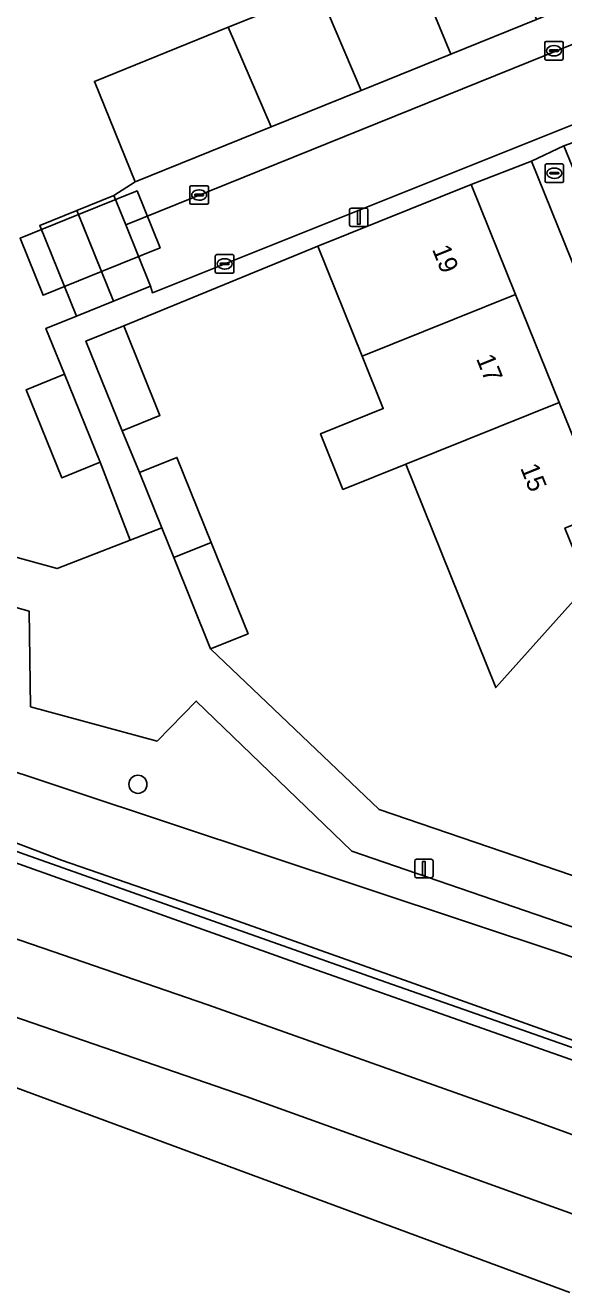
# Model space of a CAD drawing. Extents: x 162989 to 165008, y 383432 to 384338.
# Drawn here: x 163800.1 to 163829.2, y 383839.9 to 383908.1 of the extents above; entities that cross this region are included whole.
import ezdxf

# ---------------------------------------------------------------- set-up
doc = ezdxf.new("R2010")
doc.units = 0
for name, color, linetype in [('IMGEO_Boom', 7, 'Continuous'), ('IMGEO_Brandkraan', 7, 'Continuous'), ('IMGEO_Erf', 7, 'Continuous'), ('IMGEO_Geluidsscherm', 7, 'Continuous'), ('IMGEO_Groenvoorziening', 7, 'Continuous'), ('IMGEO_Kolk', 7, 'Continuous'), ('IMGEO_Lichtmast', 7, 'Continuous'), ('IMGEO_Muur', 7, 'Continuous'), ('IMGEO_Pand', 7, 'Continuous'), ('IMGEO_Pand_nummerreeks', 7, 'Continuous'), ('IMGEO_Pand_vergunning_verleend', 7, 'Continuous'), ('IMGEO_Rijbaan_lokaal_open', 7, 'Continuous'), ('IMGEO_Spoor', 7, 'Continuous'), ('IMGEO_Spoorbaan_halfverhard', 7, 'Continuous'), ('IMGEO_Terreindeel_gesloten', 7, 'Continuous'), ('IMGEO_Voetpad_open', 7, 'Continuous')]:
    doc.layers.add(name, color=color, linetype=linetype)

msp = doc.modelspace()

# ---------------------------------------------------------------- linework, layer by layer
at = {"layer": 'IMGEO_Boom'}
msp.add_circle((163806.177, 383867.07), 0.489, dxfattribs=at)
at = {"layer": 'IMGEO_Brandkraan'}
for p, q in [((163828.164, 383899.672), (163828.164, 383900.524)), ((163828.239, 383900.598), (163829.091, 383900.598)), ((163828.652, 383900.378), (163828.677, 383900.378)), ((163829.165, 383900.524), (163829.165, 383899.672)), ((163829.091, 383899.598), (163828.239, 383899.598)), ((163828.423, 383900.092), (163828.423, 383900.104)), ((163828.861, 383900.055), (163828.463, 383900.055)), ((163828.466, 383900.141), (163828.864, 383900.141)), ((163828.675, 383899.818), (163828.65, 383899.818)), ((163828.907, 383900.104), (163828.907, 383900.092))]:
    msp.add_line(p, q, dxfattribs=at)
for points in [[(163828.164, 383899.672), (163828.164, 383900.524)], [(163828.239, 383900.598), (163829.091, 383900.598)], [(163829.165, 383900.524), (163829.165, 383899.672)], [(163829.091, 383899.598), (163828.239, 383899.598)]]:
    msp.add_lwpolyline(points, dxfattribs=at)
for centre, radius, start, end in [((163828.241, 383900.522), 0.0765, 91.55205, 178.44795), ((163828.241, 383900.522), 0.0765, 91.55205, 178.44795), ((163829.089, 383900.522), 0.0765, 1.55205, 88.44795), ((163829.089, 383900.522), 0.0765, 1.55205, 88.44795), ((163828.241, 383899.674), 0.0765, 181.55205, 268.44795), ((163828.241, 383899.674), 0.0765, 181.55205, 268.44795), ((163828.463, 383900.101), 0.0403, 85.87752, 175.75265), ((163828.46, 383900.091), 0.0366, 178.93798, 274.71019), ((163828.864, 383900.098), 0.043, 264.86636, 352.45326), ((163828.868, 383900.103), 0.0386, 1.73085, 96.63898), ((163829.089, 383899.674), 0.0765, 271.55205, 358.44795), ((163829.089, 383899.674), 0.0765, 271.55205, 358.44795)]:
    msp.add_arc(centre, radius, start, end, dxfattribs=at)
for centre, major_axis, ratio, start_param, end_param in [((163828.651, 383900.098), (-0.387, 0.002), 0.722429, 4.712389, 7.853982), ((163828.676, 383900.098), (-0.39, 0.002), 0.717154, 1.570796, 4.712389)]:
    msp.add_ellipse(centre, major_axis=major_axis, ratio=ratio, start_param=start_param, end_param=end_param, dxfattribs=at)
at = {"layer": 'IMGEO_Erf'}
for points in [[(163785.406, 383883.235), (163801.81, 383878.728), (163805.759, 383880.271), (163804.132, 383884.476), (163802.059, 383883.64), (163800.142, 383888.396), (163802.216, 383889.232), (163801.21, 383891.706), (163802.861, 383892.369), (163800.878, 383897.272), (163802.88, 383898.082), (163804.877, 383898.889), (163806.022, 383899.63), (163803.827, 383905.057), (163811.057, 383907.981), (163815.946, 383909.958)], [(163833.538, 383885.634), (163827.443, 383900.756), (163824.175, 383899.488), (163826.574, 383893.537), (163828.922, 383887.712), (163830.072, 383884.858)], [(163830.469, 383877.859), (163825.507, 383872.301), (163820.641, 383884.375), (163817.252, 383883.01), (163816.043, 383886.012), (163819.431, 383887.377), (163818.293, 383890.201), (163815.895, 383896.151), (163805.407, 383891.848), (163807.36, 383887.003), (163805.318, 383886.18), (163806.261, 383883.922), (163808.285, 383884.737), (163810.137, 383880.142), (163812.126, 383875.209), (163810.102, 383874.393), (163819.215, 383865.709), (163829.594, 383862.154)]]:
    msp.add_lwpolyline(points, dxfattribs=at)
at = {"layer": 'IMGEO_Geluidsscherm'}
msp.add_lwpolyline([(163774.047, 383875.395), (163781.725, 383872.709), (163782.123, 383872.57), (163783.249, 383869.744), (163787.974, 383868.232), (163797.39, 383864.741), (163802.042, 383862.977), (163811.536, 383859.691), (163820.834, 383856.399), (163836.515, 383850.787), (163850.738, 383845.96), (163855.441, 383844.22), (163861.228, 383841.814), (163878.606, 383834.878)], dxfattribs=at)
at = {"layer": 'IMGEO_Groenvoorziening'}
for points in [[(163898.475, 383851.785), (163861.538, 383848.404), (163817.731, 383863.45), (163809.329, 383871.571), (163807.224, 383869.407), (163800.379, 383871.261), (163800.304, 383876.419), (163784.839, 383880.72), (163775.646, 383884.905), (163773.428, 383885.914), (163771.806, 383885.68), (163763.327, 383883.882), (163761.67, 383880.294), (163761.318, 383879.505), (163762.901, 383879.022), (163763.142, 383879.783), (163770.57, 383877.207), (163786.519, 383872.073), (163829.229, 383857.865), (163846.299, 383851.794), (163880.237, 383839.724)], [(163880.237, 383839.724), (163846.299, 383851.794), (163829.229, 383857.865), (163786.519, 383872.073), (163770.57, 383877.207), (163763.142, 383879.783), (163762.901, 383879.022), (163775.421, 383875.198), (163781.885, 383873.168), (163781.725, 383872.709), (163782.123, 383872.57), (163782.214, 383872.341), (163783.249, 383869.744), (163787.974, 383868.232), (163797.39, 383864.741), (163802.042, 383862.977), (163811.536, 383859.691), (163820.834, 383856.399), (163836.515, 383850.787), (163850.738, 383845.96), (163855.441, 383844.22), (163861.228, 383841.814), (163878.606, 383834.878)]]:
    msp.add_lwpolyline(points, dxfattribs=at)
at = {"layer": 'IMGEO_Kolk'}
for p, q in [((163828.147, 383906.288), (163828.147, 383907.14)), ((163828.222, 383907.214), (163829.074, 383907.214)), ((163829.148, 383907.14), (163829.148, 383906.288)), ((163828.406, 383906.708), (163828.406, 383906.72)), ((163828.844, 383906.671), (163828.446, 383906.671)), ((163828.449, 383906.757), (163828.847, 383906.757)), ((163828.658, 383906.434), (163828.633, 383906.434)), ((163828.635, 383906.994), (163828.66, 383906.994)), ((163828.89, 383906.72), (163828.89, 383906.708)), ((163829.074, 383906.214), (163828.222, 383906.214)), ((163808.983, 383898.492), (163808.983, 383899.344)), ((163809.058, 383899.418), (163809.91, 383899.418)), ((163809.242, 383898.912), (163809.242, 383898.924)), ((163809.285, 383898.961), (163809.683, 383898.961)), ((163809.471, 383899.198), (163809.496, 383899.198)), ((163809.726, 383898.924), (163809.726, 383898.912)), ((163809.984, 383899.344), (163809.984, 383898.492)), ((163809.91, 383898.418), (163809.058, 383898.418)), ((163809.68, 383898.875), (163809.282, 383898.875)), ((163809.494, 383898.638), (163809.469, 383898.638)), ((163810.356, 383894.771), (163810.356, 383895.623)), ((163810.431, 383895.697), (163811.283, 383895.697)), ((163811.357, 383895.623), (163811.357, 383894.771)), ((163810.615, 383895.191), (163810.615, 383895.203)), ((163811.053, 383895.154), (163810.655, 383895.154)), ((163810.658, 383895.24), (163811.056, 383895.24)), ((163810.867, 383894.917), (163810.842, 383894.917)), ((163810.844, 383895.477), (163810.869, 383895.477)), ((163811.099, 383895.203), (163811.099, 383895.191)), ((163811.283, 383894.697), (163810.431, 383894.697))]:
    msp.add_line(p, q, dxfattribs=at)
for points in [[(163828.147, 383906.288), (163828.147, 383907.14)], [(163828.222, 383907.214), (163829.074, 383907.214)], [(163829.148, 383907.14), (163829.148, 383906.288)], [(163829.074, 383906.214), (163828.222, 383906.214)], [(163808.983, 383898.492), (163808.983, 383899.344)], [(163809.058, 383899.418), (163809.91, 383899.418)], [(163809.984, 383899.344), (163809.984, 383898.492)], [(163809.91, 383898.418), (163809.058, 383898.418)], [(163810.356, 383894.771), (163810.356, 383895.623)], [(163810.431, 383895.697), (163811.283, 383895.697)], [(163811.357, 383895.623), (163811.357, 383894.771)], [(163811.283, 383894.697), (163810.431, 383894.697)]]:
    msp.add_lwpolyline(points, dxfattribs=at)
for centre, radius, start, end in [((163828.224, 383907.138), 0.0765, 91.55205, 178.44795), ((163828.224, 383907.138), 0.0765, 91.55205, 178.44795), ((163829.072, 383907.138), 0.0765, 1.55205, 88.44795), ((163829.072, 383907.138), 0.0765, 1.55205, 88.44795), ((163828.446, 383906.717), 0.0403, 85.87752, 175.75265), ((163828.443, 383906.707), 0.0366, 178.93798, 274.71019), ((163828.847, 383906.714), 0.043, 264.86636, 352.45326), ((163828.851, 383906.719), 0.0386, 1.73085, 96.63898), ((163828.224, 383906.29), 0.0765, 181.55205, 268.44795), ((163828.224, 383906.29), 0.0765, 181.55205, 268.44795), ((163829.072, 383906.29), 0.0765, 271.55205, 358.44795), ((163829.072, 383906.29), 0.0765, 271.55205, 358.44795), ((163809.06, 383899.342), 0.0765, 91.55205, 178.44795), ((163809.06, 383899.342), 0.0765, 91.55205, 178.44795), ((163809.282, 383898.921), 0.0403, 85.87752, 175.75265), ((163809.279, 383898.911), 0.0366, 178.93798, 274.71019), ((163809.683, 383898.918), 0.043, 264.86636, 352.45326), ((163809.687, 383898.923), 0.0386, 1.73085, 96.63898), ((163809.908, 383899.342), 0.0765, 1.55205, 88.44795), ((163809.908, 383899.342), 0.0765, 1.55205, 88.44795), ((163809.06, 383898.494), 0.0765, 181.55205, 268.44795), ((163809.06, 383898.494), 0.0765, 181.55205, 268.44795), ((163809.908, 383898.494), 0.0765, 271.55205, 358.44795), ((163809.908, 383898.494), 0.0765, 271.55205, 358.44795), ((163810.433, 383895.621), 0.0765, 91.55205, 178.44795), ((163810.433, 383895.621), 0.0765, 91.55205, 178.44795), ((163811.281, 383895.621), 0.0765, 1.55205, 88.44795), ((163811.281, 383895.621), 0.0765, 1.55205, 88.44795), ((163810.655, 383895.2), 0.0403, 85.87752, 175.75265), ((163810.652, 383895.19), 0.0366, 178.93798, 274.71019), ((163811.056, 383895.197), 0.043, 264.86636, 352.45326), ((163811.06, 383895.202), 0.0386, 1.73085, 96.63898), ((163810.433, 383894.773), 0.0765, 181.55205, 268.44795), ((163810.433, 383894.773), 0.0765, 181.55205, 268.44795), ((163811.281, 383894.773), 0.0765, 271.55205, 358.44795), ((163811.281, 383894.773), 0.0765, 271.55205, 358.44795)]:
    msp.add_arc(centre, radius, start, end, dxfattribs=at)
for centre, major_axis, ratio, start_param, end_param in [((163828.634, 383906.714), (-0.387, 0.002), 0.722429, 4.712389, 7.853982), ((163828.659, 383906.714), (-0.39, 0.002), 0.717154, 1.570796, 4.712389), ((163809.47, 383898.918), (-0.387, 0.002), 0.722429, 4.712389, 7.853982), ((163809.495, 383898.918), (-0.39, 0.002), 0.717154, 1.570796, 4.712389), ((163810.843, 383895.197), (-0.387, 0.002), 0.722429, 4.712389, 7.853982), ((163810.868, 383895.197), (-0.39, 0.002), 0.717154, 1.570796, 4.712389)]:
    msp.add_ellipse(centre, major_axis=major_axis, ratio=ratio, start_param=start_param, end_param=end_param, dxfattribs=at)
at = {"layer": 'IMGEO_Lichtmast'}
for p, q in [((163817.61, 383897.312), (163817.61, 383898.112)), ((163817.61, 383898.112), (163817.61, 383897.312)), ((163817.71, 383898.212), (163818.5, 383898.212)), ((163818.5, 383898.212), (163817.71, 383898.212)), ((163818.6, 383898.112), (163818.6, 383897.312)), ((163818.6, 383897.312), (163818.6, 383898.112)), ((163818.5, 383897.212), (163817.71, 383897.212)), ((163817.71, 383897.212), (163818.5, 383897.212)), ((163821.124, 383862.121), (163821.124, 383862.921)), ((163821.124, 383862.921), (163821.124, 383862.121)), ((163821.224, 383863.021), (163822.014, 383863.021)), ((163822.014, 383863.021), (163821.224, 383863.021)), ((163822.114, 383862.921), (163822.114, 383862.121)), ((163822.114, 383862.121), (163822.114, 383862.921)), ((163822.014, 383862.021), (163821.224, 383862.021)), ((163821.224, 383862.021), (163822.014, 383862.021))]:
    msp.add_line(p, q, dxfattribs=at)
for points in [[(163818.03, 383898.087), (163818.18, 383898.087), (163818.18, 383897.337), (163818.03, 383897.337), (163818.03, 383898.087)], [(163821.544, 383862.896), (163821.694, 383862.896), (163821.694, 383862.146), (163821.544, 383862.146), (163821.544, 383862.896)]]:
    msp.add_lwpolyline(points, dxfattribs=at)
for centre, start, end in [((163817.71, 383898.112), 90, 180), ((163817.71, 383898.112), 90, 180), ((163818.5, 383898.112), 0, 90), ((163818.5, 383898.112), 360, 90), ((163817.71, 383897.312), 180, 270), ((163817.71, 383897.312), 180, 270), ((163818.5, 383897.312), 270, 0), ((163818.5, 383897.312), 270, 0), ((163821.224, 383862.921), 90, 180), ((163821.224, 383862.921), 90, 180), ((163822.014, 383862.921), 0, 90), ((163822.014, 383862.921), 360, 90), ((163821.224, 383862.121), 180, 270), ((163821.224, 383862.121), 180, 270), ((163822.014, 383862.121), 270, 0), ((163822.014, 383862.121), 270, 0)]:
    msp.add_arc(centre, 0.1, start, end, dxfattribs=at)
at = {"layer": 'IMGEO_Muur'}
for points in [[(163802.861, 383892.369), (163801.21, 383891.706), (163802.216, 383889.232)], [(163804.132, 383884.476), (163805.759, 383880.271)], [(163805.759, 383880.271), (163801.81, 383878.728), (163785.406, 383883.235), (163784.611, 383883.632)]]:
    msp.add_lwpolyline(points, dxfattribs=at)
at = {"layer": 'IMGEO_Pand'}
for points in [[(163827.707, 383908.399), (163825.576, 383913.852), (163820.853, 383911.942), (163823.081, 383906.528)], [(163815.946, 383909.958), (163818.239, 383904.57), (163823.081, 383906.528), (163820.853, 383911.942)], [(163815.946, 383909.958), (163811.057, 383907.981), (163813.375, 383902.603), (163818.239, 383904.57)], [(163811.057, 383907.981), (163803.827, 383905.057), (163806.022, 383899.63), (163813.375, 383902.603)], [(163826.574, 383893.537), (163824.175, 383899.488), (163815.895, 383896.151), (163818.293, 383890.201)], [(163802.88, 383898.082), (163804.86, 383893.177), (163806.86, 383893.986), (163805.517, 383897.306), (163804.877, 383898.889)], [(163802.88, 383898.082), (163800.878, 383897.272), (163802.861, 383892.369), (163804.86, 383893.177)], [(163828.922, 383887.712), (163826.574, 383893.537), (163818.293, 383890.201), (163819.431, 383887.377), (163816.043, 383886.012), (163817.252, 383883.01), (163820.641, 383884.375)], [(163805.407, 383891.848), (163803.365, 383891.024), (163805.318, 383886.18), (163807.36, 383887.003)], [(163802.216, 383889.232), (163800.142, 383888.396), (163802.059, 383883.64), (163804.132, 383884.476)], [(163828.922, 383887.712), (163820.641, 383884.375), (163825.507, 383872.301), (163830.469, 383877.859), (163829.235, 383880.919), (163831.321, 383881.76), (163831.082, 383882.354), (163832.195, 383882.802), (163831.185, 383885.307), (163830.072, 383884.858)], [(163808.285, 383884.737), (163806.261, 383883.922), (163807.464, 383880.937), (163808.113, 383879.327), (163810.137, 383880.142)], [(163808.113, 383879.327), (163810.102, 383874.393), (163812.126, 383875.209), (163810.137, 383880.142)]]:
    msp.add_lwpolyline(points, close=True, dxfattribs=at)
at = {"layer": 'IMGEO_Pand_vergunning_verleend'}
for points in [[(163802.971, 383897.859), (163806.133, 383899.135), (163807.375, 383896.056), (163804.213, 383894.78)], [(163802.971, 383897.859), (163804.213, 383894.78), (163801.051, 383893.503), (163799.808, 383896.582)]]:
    msp.add_lwpolyline(points, close=True, dxfattribs=at)
at = {"layer": 'IMGEO_Rijbaan_lokaal_open'}
msp.add_lwpolyline([(163871.097, 383919.517), (163872.52, 383920.092), (163871.094, 383923.633), (163869.631, 383923.057), (163864.475, 383921.044), (163862.45, 383920.253), (163860.077, 383919.099), (163859.978, 383919.33), (163805.517, 383897.306), (163806.86, 383893.986), (163806.955, 383893.639), (163833.434, 383904.225)], dxfattribs=at)
at = {"layer": 'IMGEO_Spoor'}
for points in [[(163666.504, 383898.782), (163711.098, 383886.583), (163738.85, 383878.416), (163767.191, 383869.544), (163783.087, 383864.395), (163809.961, 383855.143), (163826.892, 383849.133), (163844.814, 383842.61), (163875.401, 383830.856)], [(163680.538, 383891), (163718.441, 383880.353), (163738.829, 383874.363), (163758.351, 383868.284), (163784.552, 383859.656), (163812.02, 383850.197), (163835.796, 383841.636), (163859.382, 383832.867)]]:
    msp.add_lwpolyline(points, dxfattribs=at)
at = {"layer": 'IMGEO_Spoorbaan_halfverhard'}
for points in [[(163864.152, 383839.494), (163854.515, 383843.287), (163852.121, 383844.294), (163845.11, 383846.729), (163832.424, 383851.195), (163815.197, 383857.267), (163796.878, 383863.779), (163787.055, 383867.312), (163782.762, 383868.752), (163783.261, 383869.243), (163786.475, 383868.16), (163792.556, 383865.978), (163800.087, 383863.28), (163808.79, 383860.202), (163819.561, 383856.383), (163826.91, 383853.804), (163837.203, 383850.176), (163846.239, 383846.996), (163859.103, 383842.175), (163867.653, 383838.805)], [(163759.195, 383865.619), (163829.513, 383839.601)], [(163878.606, 383834.878), (163861.228, 383841.814), (163855.441, 383844.22), (163850.738, 383845.96), (163836.515, 383850.787), (163820.834, 383856.399), (163811.536, 383859.691), (163802.042, 383862.977), (163797.39, 383864.741)]]:
    msp.add_lwpolyline(points, dxfattribs=at)
at = {"layer": 'IMGEO_Terreindeel_gesloten'}
msp.add_lwpolyline([(163867.653, 383838.805), (163859.103, 383842.175), (163846.239, 383846.996), (163837.203, 383850.176), (163826.91, 383853.804), (163819.561, 383856.383), (163808.79, 383860.202), (163800.087, 383863.28), (163792.556, 383865.978), (163786.475, 383868.16), (163783.261, 383869.243), (163782.762, 383868.752), (163787.055, 383867.312), (163796.878, 383863.779), (163815.197, 383857.267), (163832.424, 383851.195), (163845.11, 383846.729), (163852.121, 383844.294), (163854.515, 383843.287), (163864.152, 383839.494)], dxfattribs=at)
at = {"layer": 'IMGEO_Voetpad_open'}
msp.add_lwpolyline([(163859.978, 383919.33), (163859.203, 383921.136), (163859.018, 383921.061), (163854.065, 383919.058), (163848.956, 383916.992), (163842.965, 383914.57), (163837.847, 383912.5), (163832.966, 383910.526), (163827.707, 383908.399), (163823.081, 383906.528), (163818.239, 383904.57), (163813.375, 383902.603), (163806.022, 383899.63), (163804.877, 383898.889), (163805.517, 383897.306)], close=True, dxfattribs=at)
for points in [[(163833.434, 383904.225), (163806.955, 383893.639), (163806.86, 383893.986), (163804.86, 383893.177), (163802.861, 383892.369), (163801.21, 383891.706), (163802.216, 383889.232), (163804.132, 383884.476), (163805.759, 383880.271), (163807.464, 383880.937), (163806.261, 383883.922), (163805.318, 383886.18), (163803.365, 383891.024), (163805.407, 383891.848), (163815.895, 383896.151)], [(163815.895, 383896.151), (163824.175, 383899.488), (163827.443, 383900.756), (163829.187, 383901.577), (163833.857, 383903.253)], [(163837.495, 383889.038), (163834.756, 383887.936), (163829.187, 383901.577), (163827.443, 383900.756), (163833.538, 383885.634), (163858.114, 383877.174), (163880.391, 383886.087)], [(163888.254, 383853.42), (163883.126, 383852.95), (163880.725, 383852.75), (163875.606, 383852.282), (163870.545, 383851.819), (163861.876, 383851.001), (163851.208, 383854.706), (163846.328, 383856.383), (163841.463, 383858.054), (163839.257, 383858.835), (163834.455, 383860.484), (163829.594, 383862.154), (163819.215, 383865.709), (163810.102, 383874.393), (163808.113, 383879.327), (163807.464, 383880.937), (163805.759, 383880.271), (163801.81, 383878.728), (163785.406, 383883.235)], [(163784.839, 383880.72), (163800.304, 383876.419), (163800.379, 383871.261), (163807.224, 383869.407), (163809.329, 383871.571), (163817.731, 383863.45), (163861.538, 383848.404), (163898.475, 383851.785)]]:
    msp.add_lwpolyline(points, dxfattribs=at)

# ---------------------------------------------------------------- texts
at = {"layer": 'IMGEO_Pand_nummerreeks'}
for s, p in [('19', (163822.048, 383895.989)), ('17', (163824.43, 383890.08)), ('15', (163826.812, 383884.17))]:
    msp.add_text(s, height=1, rotation=291.95393, dxfattribs=at).set_placement(p)

doc.saveas('drawing.dxf')
